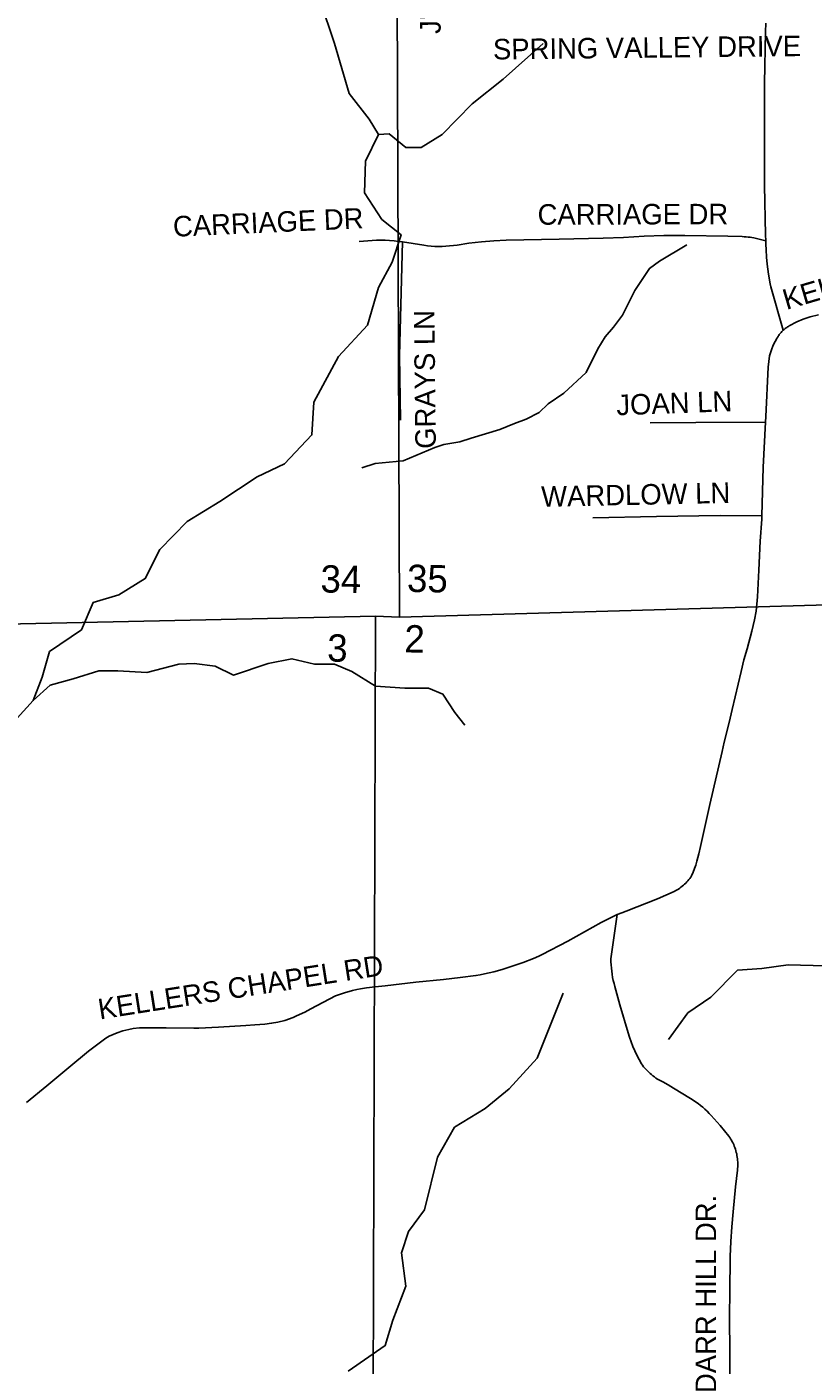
# Model space of a CAD drawing. Extents: x 1670563 to 1761545, y 515755 to 578944.
# Drawn here: x 1681757 to 1684631, y 530609 to 535500 of the extents above; entities that cross this region are included whole.
import ezdxf

# ---------------------------------------------------------------- set-up
doc = ezdxf.new("R2010")
doc.units = 0
for name, color, linetype in [('4_TwnRge', 7, 'Continuous'), ('5_sectionlines', 7, 'Continuous'), ('62_text', 7, 'Continuous'), ('SHP_LINE', 7, 'Continuous'), ('STREETCL', 7, 'Continuous'), ('STRNAMES', 7, 'Continuous')]:
    doc.layers.add(name, color=color, linetype=linetype)

msp = doc.modelspace()

# ---------------------------------------------------------------- linework, layer by layer
at = {"layer": '4_TwnRge'}
msp.add_lwpolyline([(1677728, 533231.8), (1683031.7, 533346.7), (1683119.4, 533342.5), (1688238.5, 533490), (1688376.1, 533487.8), (1693684.6, 533590.9), (1698873.3, 533608.2), (1704126.3, 533645.6)], dxfattribs=at)
at = {"layer": '5_sectionlines'}
for p, q in [((1683104.3, 537316.4), (1683119.4, 533342.5)), ((1683031.7, 533346.7), (1683015, 528116))]:
    msp.add_line(p, q, dxfattribs=at)
at = {"layer": 'SHP_LINE'}
for points in [[(1683285, 536388), (1683078, 536248), (1682955, 536095), (1682882, 535922), (1682828, 535713), (1682829, 535595), (1682882, 535439), (1682935, 535256), (1683009, 535162), (1683042, 535106)], [(1683042, 535106), (1683082, 535109), (1683142, 535059), (1683198, 535059), (1683275, 535106), (1683385, 535219), (1683498, 535309), (1683645, 535439)], [(1683042, 535106), (1682995, 535009), (1682992, 534893), (1683055, 534796), (1683125, 534740), (1683092, 534640), (1683042, 534547), (1683002, 534410), (1682896, 534295), (1682806, 534129), (1682799, 534009), (1682699, 533903), (1682599, 533856), (1682463, 533766), (1682343, 533693), (1682243, 533590), (1682190, 533484), (1682093, 533424), (1682000, 533397), (1681957, 533297), (1681840, 533217), (1681813, 533124), (1681780, 533038)], [(1684170, 534703), (1684070, 534644), (1684033, 534617), (1683980, 534537), (1683934, 534447), (1683901, 534403), (1683871, 534367), (1683844, 534323), (1683802, 534237), (1683720, 534162), (1683663, 534123), (1683630, 534091), (1683582, 534066), (1683540, 534050), (1683486, 534029), (1683434, 534013), (1683381, 533997), (1683340, 533984), (1683281, 533974), (1683248, 533963), (1683133, 533914), (1683030, 533905), (1682982, 533889)], [(1681780, 533038), (1681843, 533094), (1681927, 533118), (1682020, 533147), (1682090, 533147), (1682196, 533141), (1682313, 533171), (1682369, 533174), (1682446, 533164), (1682513, 533131), (1682639, 533174), (1682726, 533191), (1682809, 533171), (1682882, 533171), (1682945, 533144), (1683032, 533091), (1683139, 533084), (1683225, 533084), (1683278, 533061), (1683322, 532994), (1683358, 532948)], [(1681780, 533038), (1681722, 532974), (1681669, 532964), (1681602, 533007), (1681529, 533027), (1681383, 533047), (1681253, 533037)], [(1685042, 532066), (1684942, 532046), (1684874, 532095), (1684774, 532082), (1684676, 532069), (1684540, 532072), (1684443, 532059), (1684355, 532053), (1684257, 531955), (1684173, 531897), (1684102, 531800)], [(1683717, 531969), (1683623, 531732), (1683520, 531620), (1683433, 531548), (1683320, 531479), (1683258, 531370), (1683211, 531177), (1683152, 531098), (1683127, 531020), (1683142, 530899), (1683095, 530774), (1683067, 530681), (1682932, 530588)]]:
    msp.add_lwpolyline(points, dxfattribs=at)
at = {"layer": 'STREETCL'}
for points in [[(1684458.1, 535512.8), (1684456.9, 535481.2), (1684453.4, 535294.2), (1684453.1, 535108.6), (1684453.8, 534920.8), (1684456.6, 534739.4), (1684457.7, 534717.8)], [(1683130.9, 534713.8), (1683115.2, 534716.1), (1683099.3, 534718), (1683083.4, 534719.3), (1683067.5, 534720), (1683051.6, 534720.2), (1683035.6, 534719.9), (1683019.7, 534719), (1682971.6, 534716)], [(1683122.5, 534062.4), (1683119.5, 534299.2), (1683130.9, 534713.8)], [(1684457.7, 534717.8), (1684414.3, 534728.4), (1684407.4, 534729.8), (1684400.4, 534731), (1684393.3, 534732), (1684386.3, 534732.7), (1684379.2, 534733.2), (1684372.1, 534733.6), (1684318.9, 534735.1), (1684162.2, 534737.8), (1684156.9, 534737.9), (1684085.1, 534737.1), (1684013.3, 534734.9), (1683937.7, 534729.8), (1683863.5, 534728), (1683702.6, 534724.4), (1683509.7, 534720.1), (1683464.1, 534718), (1683418.6, 534714.6), (1683373.2, 534709.8), (1683329.6, 534702.7), (1683316.2, 534700.8), (1683302.7, 534699.3), (1683289.2, 534698.2), (1683275.7, 534697.7), (1683262.1, 534697.5), (1683248.6, 534697.9), (1683235, 534698.6), (1683221.5, 534699.9), (1683208.1, 534701.6), (1683130.9, 534713.8)], [(1684521.3, 534391.1), (1684476.5, 534549.6), (1684473.7, 534561.1), (1684467.7, 534596.3), (1684463.2, 534632.3), (1684460.7, 534658.4), (1684459, 534684.6), (1684458.3, 534705.5), (1684457.7, 534717.8)], [(1684521.3, 534391.1), (1684523.8, 534393.4), (1684526.5, 534395.6), (1684529.2, 534397.7), (1684532, 534399.8), (1684534.8, 534401.7), (1684537.7, 534403.6), (1684540.7, 534405.3), (1684543.7, 534407), (1684571.6, 534421.7), (1684594.5, 534431.3), (1684619.7, 534440.2), (1684650.8, 534447.6)], [(1684521.3, 534391.1), (1684518.8, 534388.7), (1684516.3, 534386.2), (1684514, 534383.6), (1684511.7, 534381), (1684509.5, 534378.2), (1684507.4, 534375.4), (1684505.4, 534372.6), (1684503.5, 534369.6), (1684501.7, 534366.6), (1684500, 534363.6), (1684484.9, 534336.8), (1684478.7, 534320.1), (1684472, 534297.4), (1684466.4, 534256.2), (1684458, 534076.5), (1684457, 534055.3)], [(1684457, 534055.3), (1684202.5, 534054), (1684035.8, 534052.4)], [(1684457, 534055.3), (1684448.9, 533891.2), (1684443.4, 533713.2)], [(1684443.4, 533713.2), (1684290.8, 533713.9), (1684058.9, 533710.4), (1683826.5, 533705.6)], [(1683915, 532256.1), (1683931.4, 532262.9), (1683947.9, 532269.2), (1684061.9, 532313.1), (1684123.7, 532340.9), (1684128.8, 532343.7), (1684133.7, 532346.5), (1684138.6, 532349.6), (1684143.3, 532352.8), (1684148, 532356.2), (1684152.5, 532359.7), (1684156.9, 532363.4), (1684161.1, 532367.3), (1684165.3, 532371.3), (1684169.3, 532375.4), (1684173.1, 532379.6), (1684176.8, 532384), (1684180.4, 532388.5), (1684183.8, 532393.1), (1684187, 532397.9), (1684192.5, 532410.9), (1684197.6, 532424), (1684202.2, 532437.3), (1684206.4, 532450.8), (1684210.1, 532464.4), (1684213.3, 532478.1), (1684219.3, 532505.1), (1684253.6, 532658.9), (1684298.6, 532852.4), (1684306.3, 532885.6), (1684323.8, 532958.5), (1684335, 533005.6), (1684367.5, 533144.5), (1684378, 533187.4), (1684389.5, 533226.9), (1684407.3, 533292.1), (1684416.8, 533333.3), (1684422.4, 533365.4), (1684428.3, 533416.7), (1684433.2, 533514.4), (1684437, 533621.2), (1684443, 533701.4), (1684443.4, 533713.2)], [(1681756.6, 531569.9), (1681830.3, 531630.5), (1681911.3, 531697.2), (1681983.3, 531756.5), (1682046.5, 531804.6), (1682058.6, 531811.4), (1682087.5, 531824.6), (1682107.7, 531831.3), (1682130.6, 531836.6), (1682145.7, 531839.3), (1682169.5, 531842.6), (1682266.6, 531842.5), (1682367.1, 531840.8), (1682386.3, 531841.7), (1682457.4, 531844.7), (1682557.5, 531850.8), (1682591.2, 531853), (1682626.7, 531856), (1682651.7, 531859), (1682675.3, 531863.3), (1682700.6, 531869.3), (1682730.5, 531880.2), (1682743.4, 531886.1), (1682772.9, 531900), (1682795.2, 531911.9), (1682885.7, 531958.9), (1682918.3, 531970.8), (1682948.1, 531978.6), (1682963.1, 531982.3), (1682976.5, 531984.6), (1682999.1, 531988.3), (1683030.3, 531992), (1683066.7, 531995.7), (1683179.6, 532009.5), (1683280.6, 532019.2), (1683341.3, 532026), (1683398.7, 532033.3), (1683413.6, 532036.1), (1683429.8, 532039.4), (1683464.4, 532046.4), (1683494.5, 532055), (1683531.4, 532067.2), (1683571.1, 532081), (1683608.8, 532095.2), (1683628.7, 532104.4), (1683640.7, 532109.8), (1683735, 532159.2), (1683856.1, 532226.9), (1683875.4, 532237.3), (1683895, 532247), (1683915, 532256.1)], [(1684327.2, 530473.3), (1684326.6, 530646.2), (1684326, 530793.3), (1684327.2, 530874.3), (1684328.4, 531006.7), (1684330.2, 531061.1), (1684333.5, 531115.4), (1684338.3, 531169.7), (1684347.1, 531261.7), (1684354.2, 531322.5), (1684354.9, 531328.4), (1684355.3, 531334.4), (1684355.6, 531340.3), (1684355.6, 531346.3), (1684355.4, 531352.2), (1684355.1, 531358.1), (1684354.5, 531364.1), (1684353.8, 531370), (1684352.8, 531375.8), (1684351.7, 531381.7), (1684350.3, 531387.4), (1684348.8, 531393.2), (1684347, 531398.9), (1684345.1, 531404.5), (1684343, 531410.1), (1684340.7, 531415.5), (1684338.2, 531420.9), (1684335.5, 531426.2), (1684332.6, 531431.5), (1684329.6, 531436.6), (1684326.4, 531441.6), (1684323, 531446.5), (1684290.8, 531486), (1684258.5, 531521.8), (1684251.1, 531529.7), (1684243.4, 531537.4), (1684235.5, 531544.9), (1684227.4, 531552.1), (1684219, 531559), (1684210.4, 531565.7), (1684201.6, 531572.1), (1684192.6, 531578.2), (1684183.4, 531584), (1684120.9, 531622.4), (1684101.6, 531633.9), (1684082.1, 531644.9), (1684062.2, 531655.3), (1684056.5, 531659), (1684051, 531662.9), (1684045.6, 531667), (1684040.3, 531671.3), (1684035.1, 531675.7), (1684030.1, 531680.3), (1684025.3, 531685), (1684020.6, 531690), (1684016.1, 531695), (1684011.7, 531700.2), (1684007.5, 531705.5), (1684003.5, 531711), (1683994.9, 531726.5), (1683986.9, 531742.3), (1683979.3, 531758.3), (1683972.3, 531774.6), (1683965.8, 531791.1), (1683959.9, 531807.7), (1683954.5, 531824.6), (1683925.1, 531926.7), (1683906.3, 531993.3), (1683903.3, 532004.3), (1683900.6, 532015.5), (1683898.3, 532026.6), (1683896.4, 532037.9), (1683894.8, 532049.2), (1683893.6, 532060.6), (1683892.8, 532072), (1683892.3, 532083.4), (1683892.2, 532094.8), (1683915, 532256.1)]]:
    msp.add_lwpolyline(points, dxfattribs=at)

# ---------------------------------------------------------------- texts
at = {"layer": '62_text'}
for s, rotation, p in [('34', 358.9328, (1682830.1, 533433.3)), ('35', 358.9328, (1683146.2, 533435.3)), ('2', 358.9329, (1683136.5, 533214.3)), ('3', 358.9329, (1682854.5, 533180.9))]:
    msp.add_text(s, height=100, rotation=rotation, dxfattribs=at).set_placement(p)
at = {"layer": 'STRNAMES'}
for s, rotation, p in [('JULIE DR', 90.633, (1683270.1, 535474.4)), ('SPRING VALLEY DRIVE', 0.633, (1683461.4, 535380.6)), ('CARRIAGE DR', 0.1332, (1683624.1, 534776.9)), ('CARRIAGE DR', 2.5575, (1682293.2, 534732.8)), ('KELLERS CHAPEL RD', 16.3437, (1684533.1, 534465.2)), ('GRAYS LN', 90.633, (1683252.4, 533958.4)), ('JOAN LN', 2.0496, (1683913.2, 534080.3)), ('WARDLOW LN', 1.2184, (1683638, 533745.8)), ('KELLERS CHAPEL RD', 8.9021, (1682024, 531872.6)), ('DARR HILL DR.', 90, (1684276.5, 530507.8))]:
    msp.add_text(s, height=75, rotation=rotation, dxfattribs=at).set_placement(p)

doc.saveas('drawing.dxf')
